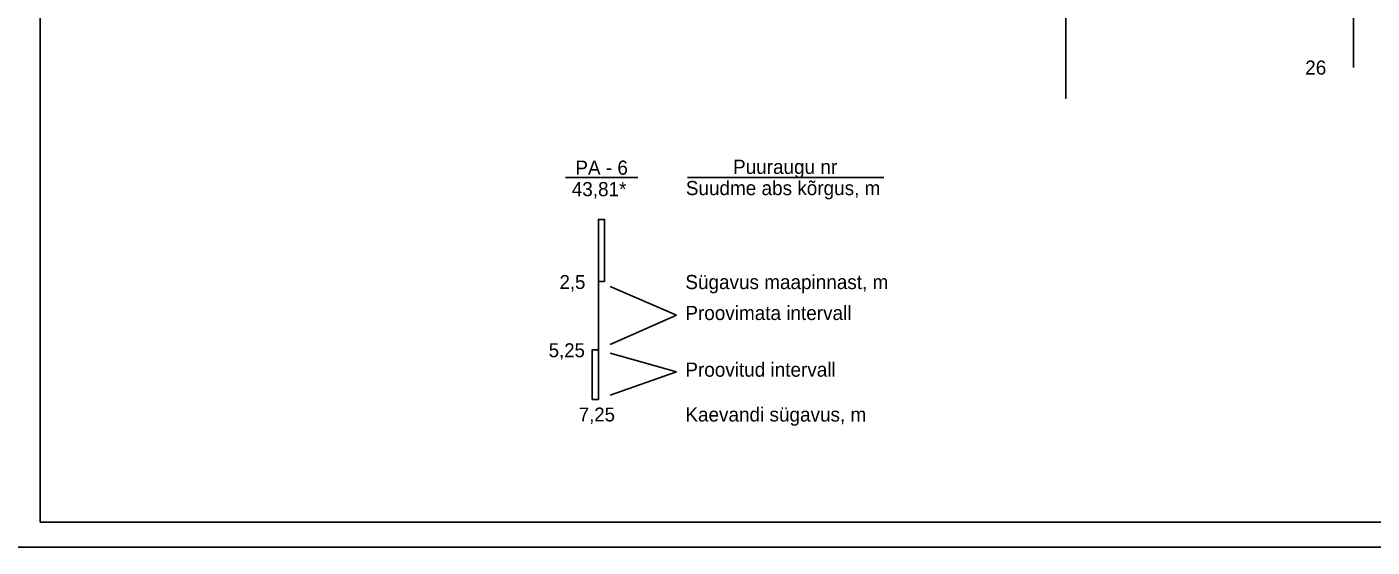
# Model space of a CAD drawing. Extents: x 700746 to 706058, y 6570320 to 6580460.
# Drawn here: x 703982 to 704524, y 6575529 to 6575738 of the extents above; entities that cross this region are included whole.
import ezdxf

# ---------------------------------------------------------------- set-up
doc = ezdxf.new("R2010")
doc.units = 0
for name, color, linetype in [('ABIJOONIS', 7, 'Continuous'), ('GEOLPUNKT', 7, 'Continuous'), ('mõõtpost vasak', 7, 'Continuous'), ('Täide', 7, 'Continuous'), ('VORMISTUS', 7, 'Continuous')]:
    doc.layers.add(name, color=color, linetype=linetype)

msp = doc.modelspace()

# ---------------------------------------------------------------- linework, layer by layer
at = {"layer": 'ABIJOONIS'}
msp.add_lwpolyline([(703946.83, 6576748.7), (705626.83, 6576748.7), (705626.83, 6575528.7), (703946.83, 6575528.7), (703946.83, 6576748.7)], dxfattribs=at)
at = {"layer": 'GEOLPUNKT'}
for points in [[(704198.61, 6575677.61), (704227.74, 6575677.61)], [(704211.83, 6575660.75), (704211.83, 6575588.25)]]:
    msp.add_lwpolyline(points, dxfattribs=at)
for points in [[(704214.33, 6575635.75), (704211.83, 6575635.75), (704211.83, 6575660.75), (704214.33, 6575660.75)], [(704209.33, 6575588.25), (704211.83, 6575588.25), (704211.83, 6575608.25), (704209.33, 6575608.25)]]:
    msp.add_lwpolyline(points, close=True, dxfattribs=at)
at = {"layer": 'mõõtpost vasak'}
msp.add_line((704516.05, 6575721.97), (704516.05, 6576121.97), dxfattribs=at)
at = {"layer": 'Täide'}
msp.add_lwpolyline([(704400.13, 6576097.36), (704400.13, 6575717.56), (704400.13, 6575709.56), (704400.13, 6575709.56)], dxfattribs=at)
at = {"layer": 'VORMISTUS'}
for p, q in [((704247.69, 6575677.61), (704326.85, 6575677.61)), ((704216.62, 6575633.7), (704243.31, 6575622.24)), ((704243.31, 6575622.24), (704216.62, 6575610.38)), ((704216.62, 6575606.91), (704243.31, 6575599.41)), ((704243.31, 6575599.41), (704216.62, 6575589.95))]:
    msp.add_line(p, q, dxfattribs=at)
msp.add_lwpolyline([(703986.83, 6575538.7), (705616.83, 6575538.7), (705616.83, 6576738.7), (703986.83, 6576738.7)], close=True, dxfattribs=at)

# ---------------------------------------------------------------- texts
at = {"layer": 'GEOLPUNKT'}
for s, height, p in [('PA - 6', 5.7, (704202.52, 6575678.78)), ('43,81*', 5.7, (704201.07, 6575670.14)), ('2,5', 5.6, (704196.15, 6575632.74)), ('5,25', 5.6, (704191.8, 6575605.24)), ('7,25', 5.6, (704203.92, 6575579.35))]:
    msp.add_text(s, height=height, dxfattribs=at).set_placement(p)
at = {"layer": 'mõõtpost vasak'}
msp.add_text('26', height=5.7, dxfattribs=at).set_placement((704496.59, 6575719.12))
at = {"layer": 'VORMISTUS'}
for s, p in [('Puuraugu nr', (704266.07, 6575679.11)), ('Suudme abs kõrgus, m', (704247.04, 6575670.56)), ('Sügavus maapinnast, m', (704246.85, 6575632.69)), ('Proovimata intervall', (704246.85, 6575620.22)), ('Proovitud intervall', (704246.85, 6575597.38)), ('Kaevandi sügavus, m', (704246.85, 6575579.3))]:
    msp.add_text(s, height=5.7, dxfattribs=at).set_placement(p)

doc.saveas('drawing.dxf')
